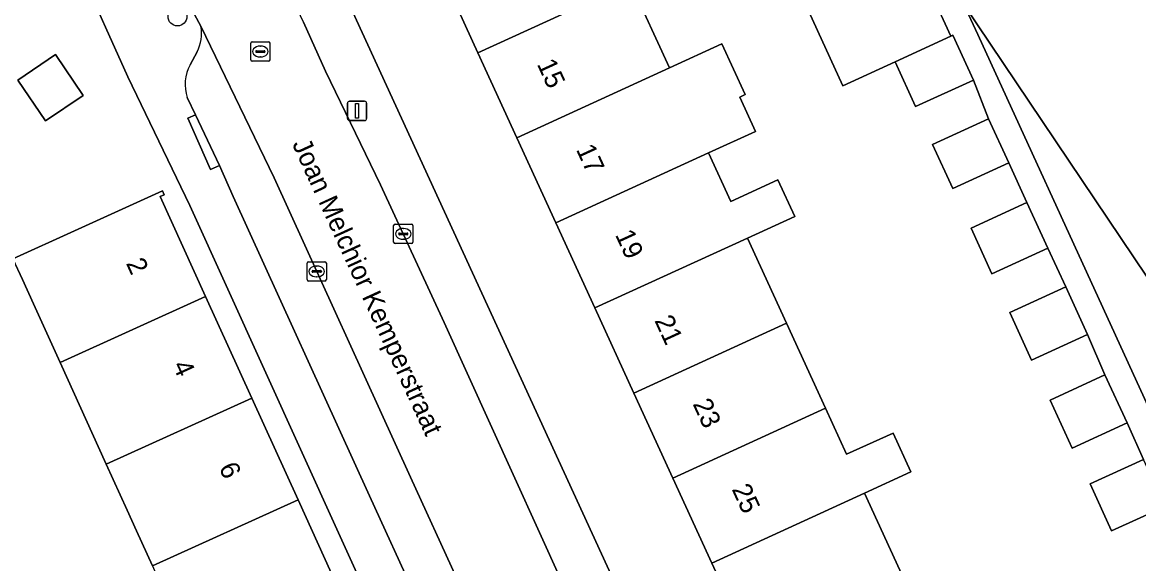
# Model space of a CAD drawing. Extents: x 158086 to 159499, y 382904 to 383981.
# Drawn here: x 158772.5 to 158830.4, y 383680.4 to 383708.5 of the extents above; entities that cross this region are included whole.
import ezdxf

# ---------------------------------------------------------------- set-up
doc = ezdxf.new("R2010")
doc.units = 0
for name, color, linetype in [('IMGEO_Boom', 7, 'Continuous'), ('IMGEO_Erf', 7, 'Continuous'), ('IMGEO_Groenvoorziening', 7, 'Continuous'), ('IMGEO_Kolk', 7, 'Continuous'), ('IMGEO_Lichtmast', 7, 'Continuous'), ('IMGEO_Openbare_ruimte_label', 7, 'Continuous'), ('IMGEO_Pand', 7, 'Continuous'), ('IMGEO_Pand_nummerreeks', 7, 'Continuous'), ('IMGEO_Parkeervlak_open', 7, 'Continuous'), ('IMGEO_Rijbaan_lokaal_open', 7, 'Continuous'), ('IMGEO_Rioolput', 7, 'Continuous'), ('IMGEO_Voetpad_open', 7, 'Continuous')]:
    doc.layers.add(name, color=color, linetype=linetype)

msp = doc.modelspace()

# ---------------------------------------------------------------- linework, layer by layer
at = {"layer": 'IMGEO_Boom'}
msp.add_circle((158780.593, 383708.812), 0.489, dxfattribs=at)
at = {"layer": 'IMGEO_Erf'}
for points in [[(158776.323, 383737.792), (158777.33, 383735.613), (158777.497, 383735.633), (158789.206, 383710.108), (158805.585, 383674.403)], [(158781.227, 383699.02), (158778.013, 383705.686), (158775.541, 383711.2), (158775.817, 383711.336), (158774.551, 383714.086), (158774.133, 383715.014), (158771.947, 383719.354), (158771.002, 383721.244), (158769.87, 383723.052), (158768.732, 383724.768), (158765.785, 383728.593)], [(158810.327, 383676.062), (158808.306, 383680.472), (158806.284, 383684.882), (158804.262, 383689.29), (158802.241, 383693.7), (158800.219, 383698.11), (158798.197, 383702.519), (158796.175, 383706.929), (158794.154, 383711.338)], [(158804.085, 383710.556), (158806.107, 383706.145), (158808.825, 383707.391), (158810.032, 383704.758), (158809.748, 383704.627), (158810.562, 383702.851), (158808.129, 383701.736), (158809.28, 383699.225), (158811.728, 383700.347), (158812.598, 383698.45), (158810.15, 383697.327), (158812.172, 383692.917), (158814.194, 383688.508), (158815.289, 383686.118), (158817.692, 383687.219), (158818.616, 383685.204), (158816.215, 383684.098), (158818.237, 383679.689)], [(158831.797, 383683.411), (158829.028, 383682.142), (158827.912, 383684.577), (158830.681, 383685.846), (158829.826, 383687.741), (158826.979, 383686.437), (158825.837, 383688.929), (158828.683, 383690.234), (158827.774, 383692.332), (158824.871, 383691.001), (158823.742, 383693.465), (158826.644, 383694.796), (158825.722, 383696.808), (158822.819, 383695.478), (158821.737, 383697.839), (158824.639, 383699.17), (158823.701, 383701.217), (158820.799, 383699.886), (158819.746, 383702.181), (158822.649, 383703.512), (158821.863, 383705.512), (158818.862, 383704.136), (158817.797, 383706.46), (158815.091, 383705.22), (158813.121, 383709.518)], [(158779.3, 383680.33), (158778.471, 383682.155), (158777.989, 383683.216), (158776.905, 383685.602), (158774.51, 383690.874), (158773.128, 383693.915), (158772.553, 383695.181), (158772.065, 383696.255), (158775.259, 383697.706), (158779.811, 383699.773), (158779.902, 383699.573), (158779.701, 383699.482), (158782.055, 383694.302), (158784.45, 383689.03), (158786.846, 383683.758), (158789.241, 383678.486)], [(158770.886, 383651.216), (158773.697, 383652.493), (158774.866, 383649.921), (158772.054, 383648.644), (158773.276, 383645.955), (158776.088, 383647.233), (158777.254, 383644.666), (158774.442, 383643.389), (158775.775, 383640.68), (158778.509, 383641.922), (158779.646, 383639.42), (158776.911, 383638.178), (158777.844, 383636.315), (158806.328, 383643.775), (158781.227, 383699.02)]]:
    msp.add_lwpolyline(points, dxfattribs=at)
msp.add_lwpolyline([(158772.321, 383705.512), (158774.266, 383706.836), (158775.706, 383704.722), (158773.76, 383703.397)], close=True, dxfattribs=at)
at = {"layer": 'IMGEO_Groenvoorziening'}
msp.add_lwpolyline([(158821.369, 383709.438), (158822.087, 383707.871), (158829.232, 383692.29), (158834.212, 383681.43), (158836.302, 383687.233)], close=True, dxfattribs=at)
at = {"layer": 'IMGEO_Kolk'}
for p, q in [((158791.802, 383697.115), (158791.802, 383697.967)), ((158791.877, 383698.041), (158792.729, 383698.041)), ((158792.803, 383697.967), (158792.803, 383697.115)), ((158792.061, 383697.535), (158792.061, 383697.547)), ((158792.499, 383697.498), (158792.101, 383697.498)), ((158792.104, 383697.584), (158792.502, 383697.584)), ((158792.313, 383697.261), (158792.288, 383697.261)), ((158792.29, 383697.821), (158792.315, 383697.821)), ((158792.545, 383697.547), (158792.545, 383697.535)), ((158792.729, 383697.041), (158791.877, 383697.041)), ((158787.312, 383695.17), (158787.312, 383696.022)), ((158787.387, 383696.096), (158788.239, 383696.096)), ((158787.571, 383695.59), (158787.571, 383695.602)), ((158788.009, 383695.553), (158787.611, 383695.553)), ((158787.614, 383695.639), (158788.012, 383695.639)), ((158787.8, 383695.876), (158787.825, 383695.876)), ((158788.055, 383695.602), (158788.055, 383695.59)), ((158788.313, 383696.022), (158788.313, 383695.17)), ((158788.239, 383695.096), (158787.387, 383695.096)), ((158787.823, 383695.316), (158787.798, 383695.316))]:
    msp.add_line(p, q, dxfattribs=at)
for points in [[(158791.802, 383697.115), (158791.802, 383697.967)], [(158791.877, 383698.041), (158792.729, 383698.041)], [(158792.803, 383697.967), (158792.803, 383697.115)], [(158792.729, 383697.041), (158791.877, 383697.041)], [(158787.312, 383695.17), (158787.312, 383696.022)], [(158787.387, 383696.096), (158788.239, 383696.096)], [(158788.313, 383696.022), (158788.313, 383695.17)], [(158788.239, 383695.096), (158787.387, 383695.096)]]:
    msp.add_lwpolyline(points, dxfattribs=at)
for centre, radius, start, end in [((158791.879, 383697.965), 0.0765, 91.55205, 178.44795), ((158791.879, 383697.965), 0.0765, 91.55205, 178.44795), ((158792.727, 383697.965), 0.0765, 1.55205, 88.44795), ((158792.727, 383697.965), 0.0765, 1.55205, 88.44795), ((158792.101, 383697.544), 0.0403, 85.87752, 175.75265), ((158792.098, 383697.534), 0.0366, 178.93798, 274.71019), ((158792.502, 383697.541), 0.043, 264.86636, 352.45326), ((158792.506, 383697.546), 0.0386, 1.73085, 96.63898), ((158791.879, 383697.117), 0.0765, 181.55205, 268.44795), ((158791.879, 383697.117), 0.0765, 181.55205, 268.44795), ((158792.727, 383697.117), 0.0765, 271.55205, 358.44795), ((158792.727, 383697.117), 0.0765, 271.55205, 358.44795), ((158787.389, 383696.02), 0.0765, 91.55205, 178.44795), ((158787.389, 383696.02), 0.0765, 91.55205, 178.44795), ((158787.611, 383695.599), 0.0403, 85.87752, 175.75265), ((158787.608, 383695.589), 0.0366, 178.93798, 274.71019), ((158788.012, 383695.596), 0.043, 264.86636, 352.45326), ((158788.016, 383695.601), 0.0386, 1.73085, 96.63898), ((158788.237, 383696.02), 0.0765, 1.55205, 88.44795), ((158788.237, 383696.02), 0.0765, 1.55205, 88.44795), ((158787.389, 383695.172), 0.0765, 181.55205, 268.44795), ((158787.389, 383695.172), 0.0765, 181.55205, 268.44795), ((158788.237, 383695.172), 0.0765, 271.55205, 358.44795), ((158788.237, 383695.172), 0.0765, 271.55205, 358.44795)]:
    msp.add_arc(centre, radius, start, end, dxfattribs=at)
for centre, major_axis, ratio, start_param, end_param in [((158792.289, 383697.541), (-0.387, 0.002), 0.722429, 4.712389, 7.853982), ((158792.314, 383697.541), (-0.39, 0.002), 0.717154, 1.570796, 4.712389), ((158787.799, 383695.596), (-0.387, 0.002), 0.722429, 4.712389, 7.853982), ((158787.824, 383695.596), (-0.39, 0.002), 0.717154, 1.570796, 4.712389)]:
    msp.add_ellipse(centre, major_axis=major_axis, ratio=ratio, start_param=start_param, end_param=end_param, dxfattribs=at)
at = {"layer": 'IMGEO_Lichtmast'}
for p, q in [((158789.409, 383703.518), (158789.409, 383704.318)), ((158789.409, 383704.318), (158789.409, 383703.518)), ((158789.509, 383704.418), (158790.299, 383704.418)), ((158790.299, 383704.418), (158789.509, 383704.418)), ((158790.399, 383704.318), (158790.399, 383703.518)), ((158790.399, 383703.518), (158790.399, 383704.318)), ((158790.299, 383703.418), (158789.509, 383703.418)), ((158789.509, 383703.418), (158790.299, 383703.418))]:
    msp.add_line(p, q, dxfattribs=at)
msp.add_lwpolyline([(158789.829, 383704.293), (158789.979, 383704.293), (158789.979, 383703.543), (158789.829, 383703.543), (158789.829, 383704.293)], dxfattribs=at)
for centre, start, end in [((158789.509, 383704.318), 90, 180), ((158789.509, 383704.318), 90, 180), ((158790.299, 383704.318), 0, 90), ((158790.299, 383704.318), 360, 90), ((158789.509, 383703.518), 180, 270), ((158789.509, 383703.518), 180, 270), ((158790.299, 383703.518), 270, 0), ((158790.299, 383703.518), 270, 0)]:
    msp.add_arc(centre, 0.1, start, end, dxfattribs=at)
at = {"layer": 'IMGEO_Pand'}
for points in [[(158804.085, 383710.556), (158802.063, 383714.964), (158794.154, 383711.338), (158796.175, 383706.929)], [(158818.725, 383712.086), (158813.121, 383709.518), (158815.091, 383705.22), (158817.797, 383706.46), (158820.695, 383707.789)], [(158798.197, 383702.519), (158806.107, 383706.145), (158804.085, 383710.556), (158796.175, 383706.929)], [(158820.695, 383707.789), (158817.797, 383706.46), (158818.862, 383704.136), (158821.863, 383705.512), (158820.798, 383707.836)], [(158806.107, 383706.145), (158798.197, 383702.519), (158800.219, 383698.11), (158808.129, 383701.736), (158810.562, 383702.851), (158809.748, 383704.627), (158810.032, 383704.758), (158808.825, 383707.391)], [(158773.76, 383703.397), (158775.706, 383704.722), (158774.266, 383706.836), (158772.321, 383705.512)], [(158822.649, 383703.512), (158819.746, 383702.181), (158820.799, 383699.886), (158823.701, 383701.217)], [(158808.129, 383701.736), (158800.219, 383698.11), (158802.241, 383693.7), (158810.15, 383697.327), (158812.598, 383698.45), (158811.728, 383700.347), (158809.28, 383699.225)], [(158772.553, 383695.181), (158773.128, 383693.915), (158774.51, 383690.874), (158782.055, 383694.302), (158779.701, 383699.482), (158779.902, 383699.573), (158779.811, 383699.773), (158775.259, 383697.706), (158772.065, 383696.255)], [(158825.722, 383696.808), (158824.639, 383699.17), (158821.737, 383697.839), (158822.819, 383695.478)], [(158812.172, 383692.917), (158810.15, 383697.327), (158802.241, 383693.7), (158804.262, 383689.29)], [(158826.644, 383694.796), (158823.742, 383693.465), (158824.871, 383691.001), (158827.774, 383692.332)], [(158776.905, 383685.602), (158784.45, 383689.03), (158782.055, 383694.302), (158774.51, 383690.874)], [(158806.284, 383684.882), (158814.194, 383688.508), (158812.172, 383692.917), (158804.262, 383689.29)], [(158828.683, 383690.234), (158825.837, 383688.929), (158826.979, 383686.437), (158829.826, 383687.741)], [(158784.45, 383689.03), (158776.905, 383685.602), (158777.989, 383683.216), (158778.471, 383682.155), (158779.3, 383680.33), (158786.846, 383683.758)], [(158814.194, 383688.508), (158806.284, 383684.882), (158808.306, 383680.472), (158816.215, 383684.098), (158818.616, 383685.204), (158817.692, 383687.219), (158815.289, 383686.118)], [(158830.681, 383685.846), (158827.912, 383684.577), (158829.028, 383682.142), (158831.797, 383683.411)], [(158808.306, 383680.472), (158810.327, 383676.062), (158818.237, 383679.689), (158816.215, 383684.098)], [(158786.846, 383683.758), (158779.3, 383680.33), (158779.463, 383679.972), (158780.129, 383678.507), (158780.963, 383676.672), (158778.455, 383675.532), (158779.189, 383673.918), (158781.486, 383674.962), (158781.706, 383675.062), (158789.241, 383678.486)]]:
    msp.add_lwpolyline(points, close=True, dxfattribs=at)
at = {"layer": 'IMGEO_Parkeervlak_open'}
for points in [[(158792.674, 383684.925), (158785.606, 383700.446), (158781.812, 383708.309)], [(158781.607, 383706.971), (158781.245, 383706.303)], [(158781.098, 383704.609), (158781.52, 383703.712), (158782.771, 383701.089), (158783.486, 383699.48), (158790.555, 383683.958), (158802.567, 383657.709), (158806.073, 383649.975), (158806.433, 383649.487), (158807.093, 383649.155), (158808.264, 383648.907)], [(158809.596, 383647.846), (158804.687, 383658.675), (158792.674, 383684.925)]]:
    msp.add_lwpolyline(points, dxfattribs=at)
for centre, radius, start, end in [((158779.781, 383707.935), 2.065, 332.15717, 10.42131), ((158783.167, 383705.283), 2.176, 152.04387, 198.03708)]:
    msp.add_arc(centre, radius, start, end, dxfattribs=at)
at = {"layer": 'IMGEO_Rijbaan_lokaal_open'}
for points in [[(158830.504, 383713.206), (158828.868, 383715.611), (158827.233, 383718.015), (158825.598, 383720.42), (158823.962, 383722.825), (158822.327, 383725.23), (158820.692, 383727.634), (158819.057, 383730.038), (158813.619, 383726.339), (158818.578, 383715.524), (158821.369, 383709.438), (158836.302, 383687.233)], [(158771.823, 383724.71), (158775.73, 383718.558), (158778.878, 383713.44), (158780.215, 383711.296), (158781.254, 383709.334), (158781.812, 383708.309), (158785.606, 383700.446), (158792.674, 383684.925), (158804.687, 383658.675), (158809.596, 383647.846), (158810.868, 383644.932), (158811.186, 383644.203), (158812.399, 383641.507), (158812.517, 383641.251), (158816.946, 383643.209), (158816.839, 383643.459), (158815.556, 383646.258), (158813.541, 383650.795), (158812.006, 383654.285), (158807.971, 383663.164), (158805.197, 383669.18), (158804.063, 383671.602), (158802.944, 383674.19), (158794.421, 383692.955)], [(158794.421, 383692.955), (158791.127, 383700.082), (158788.277, 383705.978), (158787.127, 383708.506)]]:
    msp.add_lwpolyline(points, dxfattribs=at)
msp.add_arc((158731.965, 383683.516), 60.559, 24.37236, 30.08974, dxfattribs=at)
at = {"layer": 'IMGEO_Rioolput'}
for p, q in [((158784.39, 383706.567), (158784.39, 383707.419)), ((158784.465, 383707.493), (158785.317, 383707.493)), ((158784.878, 383707.273), (158784.903, 383707.273)), ((158785.391, 383707.419), (158785.391, 383706.567)), ((158784.649, 383706.987), (158784.649, 383706.999)), ((158785.087, 383706.95), (158784.689, 383706.95)), ((158784.692, 383707.036), (158785.09, 383707.036)), ((158784.901, 383706.713), (158784.876, 383706.713)), ((158785.133, 383706.999), (158785.133, 383706.987)), ((158785.317, 383706.493), (158784.465, 383706.493))]:
    msp.add_line(p, q, dxfattribs=at)
for points in [[(158784.39, 383706.567), (158784.39, 383707.419)], [(158784.465, 383707.493), (158785.317, 383707.493)], [(158785.391, 383707.419), (158785.391, 383706.567)], [(158785.317, 383706.493), (158784.465, 383706.493)]]:
    msp.add_lwpolyline(points, dxfattribs=at)
for centre, radius, start, end in [((158784.467, 383707.417), 0.0765, 91.55205, 178.44795), ((158784.467, 383707.417), 0.0765, 91.55205, 178.44795), ((158785.315, 383707.417), 0.0765, 1.55205, 88.44795), ((158785.315, 383707.417), 0.0765, 1.55205, 88.44795), ((158784.467, 383706.569), 0.0765, 181.55205, 268.44795), ((158784.467, 383706.569), 0.0765, 181.55205, 268.44795), ((158784.689, 383706.996), 0.0403, 85.87752, 175.75265), ((158784.686, 383706.986), 0.0366, 178.93798, 274.71019), ((158785.09, 383706.993), 0.043, 264.86636, 352.45326), ((158785.094, 383706.998), 0.0386, 1.73085, 96.63898), ((158785.315, 383706.569), 0.0765, 271.55205, 358.44795), ((158785.315, 383706.569), 0.0765, 271.55205, 358.44795)]:
    msp.add_arc(centre, radius, start, end, dxfattribs=at)
for centre, major_axis, ratio, start_param, end_param in [((158784.877, 383706.993), (-0.387, 0.002), 0.722429, 4.712389, 7.853982), ((158784.902, 383706.993), (-0.39, 0.002), 0.717154, 1.570796, 4.712389)]:
    msp.add_ellipse(centre, major_axis=major_axis, ratio=ratio, start_param=start_param, end_param=end_param, dxfattribs=at)
at = {"layer": 'IMGEO_Voetpad_open'}
for points in [[(158787.127, 383708.506), (158788.277, 383705.978), (158791.127, 383700.082), (158794.421, 383692.955), (158802.944, 383674.19), (158804.063, 383671.602), (158805.197, 383669.18), (158807.49, 383670.238), (158805.585, 383674.403), (158789.206, 383710.108), (158777.497, 383735.633)], [(158834.212, 383681.43), (158829.232, 383692.29), (158822.087, 383707.871), (158821.369, 383709.438), (158818.578, 383715.524), (158813.619, 383726.339), (158819.057, 383730.038), (158823.767, 383733.242), (158825.402, 383730.837), (158827.037, 383728.432), (158828.672, 383726.027), (158830.308, 383723.622), (158831.943, 383721.218)], [(158765.785, 383728.593), (158768.732, 383724.768), (158769.87, 383723.052), (158771.002, 383721.244), (158771.947, 383719.354), (158774.133, 383715.014), (158774.551, 383714.086), (158775.817, 383711.336), (158775.541, 383711.2), (158778.013, 383705.686), (158781.227, 383699.02), (158806.328, 383643.775), (158808.733, 383644.414), (158806.433, 383649.487), (158806.073, 383649.975), (158802.567, 383657.709)], [(158818.725, 383712.086), (158820.695, 383707.789), (158820.798, 383707.836), (158821.863, 383705.512), (158822.649, 383703.512), (158823.701, 383701.217), (158824.639, 383699.17), (158825.722, 383696.808), (158826.644, 383694.796), (158827.774, 383692.332), (158828.683, 383690.234), (158829.826, 383687.741), (158830.681, 383685.846)], [(158781.812, 383708.309), (158781.254, 383709.334), (158780.215, 383711.296)], [(158781.245, 383706.303), (158781.607, 383706.971)], [(158802.567, 383657.709), (158790.555, 383683.958), (158783.486, 383699.48), (158782.771, 383701.089), (158782.307, 383700.879), (158781.126, 383703.534), (158781.52, 383703.712), (158781.098, 383704.609)]]:
    msp.add_lwpolyline(points, dxfattribs=at)
msp.add_lwpolyline([(158781.52, 383703.712), (158781.126, 383703.534), (158782.307, 383700.879), (158782.771, 383701.089)], close=True, dxfattribs=at)
for centre, radius, start, end in [((158731.965, 383683.516), 60.559, 24.37236, 30.08974), ((158779.781, 383707.935), 2.065, 332.15717, 10.42131), ((158783.167, 383705.283), 2.176, 152.04387, 198.03708)]:
    msp.add_arc(centre, radius, start, end, dxfattribs=at)

# ---------------------------------------------------------------- texts
at = {"layer": 'IMGEO_Openbare_ruimte_label'}
msp.add_text('Joan Melchior Kemperstraat', height=1, rotation=294.591, dxfattribs=at).set_placement((158786.522, 383702.201))
at = {"layer": 'IMGEO_Pand_nummerreeks'}
for s, rotation, p in [('15', 294.63103, (158799.216, 383706.346)), ('17', 294.63125, (158801.243, 383701.922)), ('19', 294.63125, (158803.271, 383697.498)), ('2', 294.43644, (158777.912, 383696.021)), ('21', 294.63103, (158805.31, 383693.054)), ('4', 294.43522, (158780.319, 383690.726)), ('23', 294.63103, (158807.291, 383688.733)), ('6', 294.43644, (158782.724, 383685.432)), ('25', 294.63125, (158809.318, 383684.309))]:
    msp.add_text(s, height=1, rotation=rotation, dxfattribs=at).set_placement(p)

doc.saveas('drawing.dxf')
